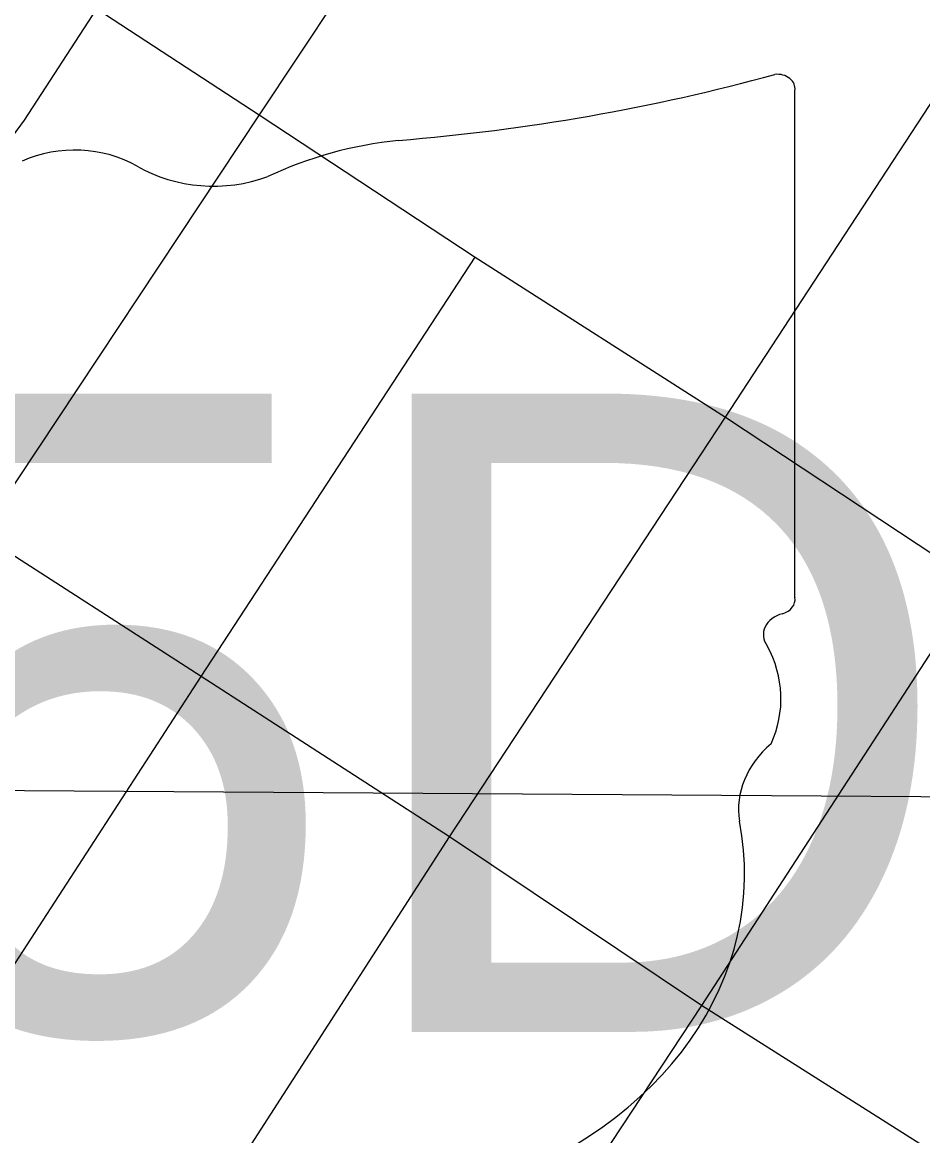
# Model space of a CAD drawing. Extents: x 0 to 40.2, y 0 to 22.
# Drawn here: x 2.3972 to 2.5831, y 19.7691 to 19.9991 of the extents above; entities that cross this region are included whole.
import ezdxf

# ---------------------------------------------------------------- set-up
doc = ezdxf.new("R2010")
doc.units = 0
for name, color, linetype in [('GM_X_Corporation', 7, 'Continuous'), ('GM_X_Interstate_Route', 7, 'Continuous'), ('GM_X_Major_Lake', 7, 'Continuous'), ('GM_X_Major_Lake_Text', 7, 'Continuous'), ('GM_X_Unincorporated_Location', 7, 'Continuous')]:
    doc.layers.add(name, color=color, linetype=linetype)

msp = doc.modelspace()

# ---------------------------------------------------------------- linework, layer by layer
at = {"layer": 'GM_X_Corporation'}
msp.add_lwpolyline([(3.09295, 20.61798), (3.10857, 20.04508), (2.84991, 19.83738), (2.10973, 19.84231), (2.10514, 20.61369)], close=True, dxfattribs=at)
at = {"layer": 'GM_X_Interstate_Route'}
for p, q in [((2.5567, 19.88032), (2.5567, 19.98501)), ((2.55667, 19.88035), (2.5567, 19.88032))]:
    msp.add_line(p, q, dxfattribs=at)
for centre, major_axis, start_param, end_param in [((2.4393, 20.25288), (0.34952, 0), 4.814394, 5.042369), ((2.55305, 19.98544), (0.00367, 0), 6.141152, 7.989035), ((2.40802, 19.95494), (0.02221, 0), 0.950623, 2.079405), ((2.48388, 19.91892), (0.07032, 0), 1.699011, 2.107814), ((2.43669, 19.98666), (0.02672, 0), 4.081561, 5.145723), ((2.55279, 19.87992), (0.00393, 0), 5.05454, 6.418171), ((2.55586, 19.87263), (0.00568, 0), 1.883978, 3.671073), ((2.51973, 19.8594), (0.03409, 0), 5.934695, 6.695948), ((2.56985, 19.83651), (0.0248, 0), 2.387724, 3.262537), ((2.45888, 19.82319), (0.08742, 0), 5.101752, 6.440018)]:
    msp.add_ellipse(centre, major_axis=major_axis, ratio=0.8, start_param=start_param, end_param=end_param, dxfattribs=at)
at = {"layer": 'GM_X_Major_Lake'}
for p, q in [((2.50348, 20.06654), (2.44612, 19.97998)), ((2.5469, 19.92454), (2.5935, 19.99577)), ((2.44612, 19.97998), (2.38859, 19.89329))]:
    msp.add_line(p, q, dxfattribs=at)
msp.add_lwpolyline([(2.43265, 19.74904), (2.48538, 19.83086), (2.54235, 19.91759), (2.5469, 19.92454)], dxfattribs=at)
at = {"layer": 'GM_X_Major_Lake_Text'}
for points in [[(2.69531, 19.69233), (2.64176, 19.72854), (2.59075, 19.76227), (2.53743, 19.79605), (2.48538, 19.83086), (2.43411, 19.86397), (2.38859, 19.89329), (2.34669, 19.92132), (2.30477, 19.94946), (2.26204, 19.97622), (2.22001, 20.00419), (2.17747, 20.03188), (2.13587, 20.05859), (2.1, 20.08186)], [(2.41173, 20.00248), (2.41257, 20.00193), (2.44612, 19.97998), (2.49069, 19.95061), (2.54235, 19.91759), (2.5941, 19.88332), (2.64763, 19.84887), (2.69894, 19.81535), (2.75267, 19.78019)], [(2.5941, 19.88332), (2.53743, 19.79605), (2.47959, 19.70832), (2.42102, 19.61848)]]:
    msp.add_lwpolyline(points, dxfattribs=at)
at = {"layer": 'GM_X_Unincorporated_Location'}
for points in [[(2.17071, 19.65187), (2.23033, 19.74307), (2.28983, 19.83353), (2.34669, 19.92132), (2.35809, 19.92163), (2.3657, 19.9332), (2.38695, 19.96439), (2.39766, 19.9789), (2.41257, 20.00193), (2.47067, 20.08825), (2.49218, 20.12465)], [(2.20131, 19.50651), (2.25787, 19.59348), (2.31796, 19.68604), (2.37693, 19.77585), (2.43411, 19.86397), (2.49069, 19.95061)]]:
    msp.add_lwpolyline(points, dxfattribs=at)

# ---------------------------------------------------------------- texts
at = {"layer": 'GM_X_Interstate_Route'}
msp.add_text('25D', height=0.131836, dxfattribs=at).set_placement((2.26703, 19.79059))

doc.saveas('drawing.dxf')
